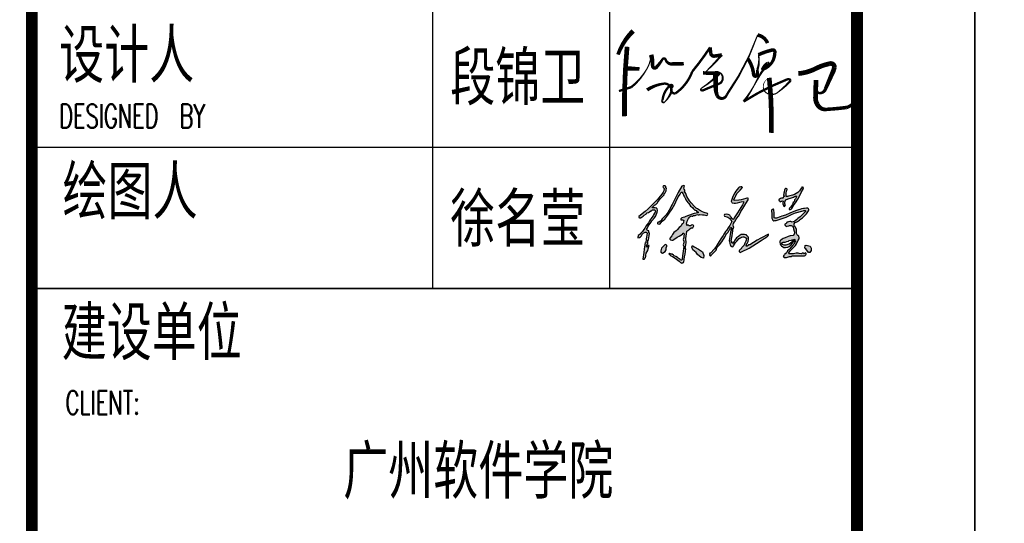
# Model space of a CAD drawing. Extents: x 1779708 to 7299578, y -1121471 to 88434.
# Tile 556 of 656: x 5426985 to 5439514, y -1006179 to -999770. Entities that reach past the tile are written whole.
import ezdxf

# ---------------------------------------------------------------- set-up
doc = ezdxf.new("R2010")
doc.units = 0
doc.header["$LTSCALE"] = 1000
doc.header["$MEASUREMENT"] = 0
for name, color, linetype in [('PUB_TITLE', 4, 'CONTINUOUS'), ('修改', 6, 'CONTINUOUS'), ('电子签', 2, 'CONTINUOUS'), ('通-图框－文字', 4, 'CONTINUOUS')]:
    doc.layers.add(name, color=color, linetype=linetype)
doc.styles.add('dim_font', font='SIMPLEX.shx', dxfattribs={"width": 0.8})
doc.styles.add('仿宋', font='txt', dxfattribs={"width": 0.7})

# ---------------------------------------------------------------- blocks, each defined once
blk = doc.blocks.new('A$C5DA54128')
at = {"layer": '电子签'}
h = blk.add_hatch(color=256, dxfattribs=at)
h.dxf.hatch_style = 1
h.paths.add_polyline_path([(117, 344), (105, 346), (99, 349), (91, 357), (101, 377), (106, 386), (118, 404), (131, 422), (137, 432), (150, 450), (178, 482), (190, 501), (206, 540), (210, 554), (210, 562), (206, 576), (203, 579), (202, 581), (200, 584), (183, 587), (174, 588), (154, 588), (153, 594), (156, 596), (178, 615), (189, 624), (211, 643), (210, 650), (214, 655), (220, 657), (241, 686), (253, 700), (278, 725), (278, 735), (281, 741), (289, 748), (299, 766), (302, 776), (304, 797), (298, 801), (296, 806), (296, 813), (288, 819), (281, 821), (271, 819), (267, 817), (264, 811), (267, 807), (271, 801), (273, 798), (278, 793), (274, 767), (269, 754), (254, 733), (224, 692), (206, 672), (169, 637), (110, 576), (78, 548), (12, 495), (10, 490), (11, 485), (16, 482), (23, 479), (29, 480), (36, 484), (58, 500), (68, 508), (90, 524), (93, 527), (94, 530), (94, 534), (113, 539), (122, 544), (137, 555), (145, 556), (150, 559), (154, 566), (164, 567), (169, 567), (179, 565), (186, 553), (185, 542), (177, 532), (166, 513), (161, 504), (150, 485), (124, 449), (112, 430), (86, 393), (73, 370), (65, 359), (48, 338), (33, 318), (24, 309), (4, 294), (2, 284), (1, 279), (0, 269), (17, 273), (27, 279), (39, 292), (50, 310), (58, 318), (77, 329), (83, 331), (90, 330), (93, 325), (95, 323), (98, 318), (92, 278), (89, 258), (83, 217), (78, 218), (68, 148), (63, 114), (53, 44), (61, 42), (67, 42), (74, 47), (72, 51), (76, 56), (80, 56), (83, 76), (85, 85), (87, 105), (105, 136), (111, 153), (119, 187), (113, 188), (109, 187), (104, 184), (107, 178), (103, 171), (97, 170), (93, 179), (93, 186), (98, 195), (105, 214), (107, 224), (107, 244), (112, 243), (117, 273), (119, 288), (123, 317), (116, 326), (115, 333)])
h.paths.add_polyline_path([(477, 317), (483, 317), (487, 315), (491, 310), (487, 286), (486, 274), (482, 250), (485, 240), (486, 235), (489, 224), (483, 207), (482, 196), (487, 179), (480, 127), (476, 102), (469, 50), (472, 48), (473, 43), (470, 40), (463, 34), (453, 34), (447, 41), (429, 53), (419, 60), (401, 73), (385, 79), (377, 84), (364, 96), (352, 97), (346, 98), (335, 102), (331, 102), (329, 98), (331, 95), (343, 84), (350, 79), (366, 73), (395, 52), (410, 42), (439, 22), (449, 11), (454, 7), (466, 0), (471, 4), (476, 5), (482, 3), (480, 7), (484, 12), (488, 12), (496, 67), (500, 95), (508, 151), (505, 151), (503, 151), (507, 179), (509, 193), (513, 221), (511, 235), (510, 242), (509, 257), (513, 290), (516, 307), (521, 341), (539, 355), (548, 361), (566, 375), (575, 374), (582, 377), (588, 384), (590, 389), (591, 391), (592, 396), (587, 404), (578, 406), (570, 402), (558, 397), (551, 395), (539, 396), (538, 403), (530, 406), (525, 403), (523, 401), (519, 402), (517, 420), (518, 429), (523, 447), (532, 466), (538, 476), (550, 493), (557, 495), (560, 497), (564, 501), (574, 498), (581, 499), (590, 505), (607, 507), (616, 510), (632, 517), (641, 512), (649, 512), (657, 518), (687, 514), (702, 512), (732, 507), (739, 512), (741, 520), (737, 527), (703, 539), (686, 546), (654, 562), (631, 576), (620, 584), (599, 600), (564, 641), (547, 663), (518, 708), (512, 729), (508, 740), (495, 759), (498, 769), (497, 776), (491, 785), (489, 799), (490, 806), (494, 820), (484, 823), (477, 822), (468, 816), (429, 749), (410, 714), (375, 645), (364, 622), (358, 611), (347, 588), (317, 537), (299, 513), (259, 470), (246, 454), (239, 447), (223, 434), (218, 435), (215, 434), (210, 431), (208, 426), (209, 421), (213, 418), (226, 414), (237, 418), (245, 429), (259, 446), (268, 453), (286, 466), (318, 510), (333, 532), (365, 576), (391, 626), (403, 652), (429, 703), (441, 723), (447, 734), (459, 754), (465, 753), (468, 753), (474, 752), (472, 745), (474, 740), (479, 736), (484, 722), (487, 716), (495, 703), (501, 690), (504, 684), (510, 671), (530, 645), (539, 632), (559, 606), (578, 590), (587, 581), (603, 561), (613, 561), (620, 558), (627, 550), (631, 546), (635, 545), (641, 546), (641, 541), (640, 538), (639, 533), (597, 527), (576, 521), (537, 505), (509, 494), (494, 489), (465, 480), (458, 476), (455, 469), (457, 461), (469, 461), (476, 459), (486, 452), (485, 438), (483, 431), (476, 418), (472, 417), (470, 416), (466, 414), (458, 398), (452, 390), (438, 378), (418, 354), (407, 344), (382, 325), (368, 303), (360, 292), (344, 270), (339, 262), (340, 255), (345, 247), (359, 243), (370, 244), (382, 252), (418, 276), (437, 287), (475, 307), (476, 311)])
h.paths.add_polyline_path([(308, 180), (306, 192), (289, 197), (252, 160), (244, 133), (243, 117), (263, 107), (289, 123), (301, 141), (301, 163)], flags=17)
h.paths.add_polyline_path([(642, 149), (596, 175), (580, 187), (572, 169), (584, 142), (618, 114), (634, 93), (670, 61), (696, 55), (700, 81), (684, 120)], flags=17)
h = blk.add_hatch(color=256, dxfattribs=at)
h.dxf.hatch_style = 1
h.paths.add_polyline_path([(1025, 440), (1026, 442), (1027, 443), (1028, 444), (1044, 466), (1051, 477), (1067, 499), (1084, 532), (1093, 548), (1113, 579), (1135, 617), (1146, 635), (1170, 672), (1171, 677), (1171, 680), (1172, 686), (1162, 691), (1154, 691), (1144, 685), (1096, 672), (1072, 668), (1022, 665), (1020, 669), (1019, 671), (1019, 676), (1032, 701), (1038, 714), (1051, 739), (1075, 763), (1086, 776), (1108, 802), (1101, 809), (1093, 811), (1083, 808), (1076, 807), (1071, 804), (1067, 798), (1039, 765), (1027, 746), (1008, 708), (999, 687), (996, 676), (990, 655), (995, 649), (997, 646), (1001, 640), (1023, 637), (1035, 637), (1057, 642), (1083, 648), (1096, 650), (1122, 656), (1121, 640), (1118, 632), (1109, 620), (1075, 564), (1058, 536), (1023, 480), (1019, 476), (1018, 472), (1019, 466), (1010, 465), (1004, 469), (1000, 476), (989, 488), (984, 494), (974, 508), (957, 517), (945, 520), (925, 517), (919, 515), (916, 506), (920, 500), (943, 493), (954, 487), (975, 475), (983, 463), (987, 456), (995, 444), (982, 415), (974, 401), (957, 374), (940, 348), (931, 335), (913, 309), (910, 304), (909, 301), (906, 295), (888, 270), (879, 257), (861, 231), (830, 179), (812, 153), (772, 107), (765, 106), (761, 101), (760, 94), (763, 91), (764, 87), (761, 84), (769, 80), (777, 82), (782, 88), (801, 109), (811, 119), (830, 139), (839, 164), (847, 177), (866, 195), (889, 228), (900, 245), (923, 278), (934, 300), (940, 310), (956, 328), (963, 343), (967, 349), (978, 361), (979, 369), (980, 373), (981, 380), (987, 380), (991, 378), (995, 373), (984, 329), (979, 306), (971, 261), (970, 240), (971, 230), (974, 210), (980, 195), (984, 188), (995, 176), (1003, 174), (1010, 176), (1016, 183), (1035, 218), (1048, 235), (1075, 263), (1085, 268), (1089, 271), (1098, 278), (1113, 281), (1123, 280), (1138, 274), (1143, 270), (1146, 268), (1151, 265), (1148, 244), (1145, 233), (1134, 214), (1126, 193), (1119, 183), (1104, 166), (1096, 153), (1090, 148), (1078, 139), (1075, 131), (1076, 126), (1080, 119), (1086, 115), (1093, 116), (1098, 121), (1180, 161), (1220, 184), (1296, 234), (1301, 237), (1304, 238), (1309, 240), (1338, 261), (1352, 271), (1380, 292), (1384, 297), (1386, 301), (1385, 307), (1304, 266), (1264, 243), (1187, 194), (1180, 196), (1175, 194), (1171, 189), (1163, 184), (1158, 182), (1150, 182), (1147, 183), (1146, 187), (1148, 190), (1162, 215), (1168, 229), (1175, 256), (1172, 271), (1169, 279), (1160, 291), (1155, 292), (1152, 295), (1152, 300), (1130, 304), (1118, 305), (1096, 303), (1076, 290), (1066, 282), (1046, 268), (1030, 244), (1022, 232), (1005, 210), (1003, 215), (998, 218), (993, 217), (997, 224), (996, 231), (991, 238), (999, 291), (1002, 318), (1010, 371), (1016, 373), (1018, 381), (1015, 386), (1012, 408), (1015, 420)])
h = blk.add_hatch(color=256, dxfattribs=at)
h.dxf.hatch_style = 1
h.paths.add_polyline_path([(1649, 701), (1660, 709), (1667, 711), (1684, 711), (1685, 706), (1682, 704), (1676, 689), (1671, 683), (1660, 672), (1660, 659), (1657, 651), (1648, 643), (1639, 622), (1633, 612), (1618, 594), (1614, 587), (1607, 583), (1606, 577), (1605, 574), (1605, 568), (1617, 569), (1624, 572), (1632, 582), (1659, 621), (1672, 641), (1697, 681), (1721, 726), (1733, 749), (1756, 794), (1753, 797), (1753, 801), (1755, 804), (1747, 808), (1740, 806), (1734, 800), (1721, 778), (1713, 768), (1696, 750), (1660, 728), (1639, 720), (1597, 711), (1588, 709), (1583, 708), (1574, 707), (1573, 734), (1574, 748), (1581, 774), (1585, 778), (1585, 785), (1581, 789), (1573, 792), (1566, 791), (1560, 784), (1558, 783), (1554, 780), (1551, 755), (1549, 743), (1545, 718), (1550, 715), (1550, 707), (1546, 703), (1542, 698), (1540, 695), (1536, 689), (1522, 690), (1514, 687), (1502, 679), (1496, 675), (1496, 666), (1502, 662), (1504, 655), (1510, 652), (1516, 654), (1525, 659), (1531, 660), (1542, 658), (1537, 641), (1538, 630), (1543, 613), (1544, 607), (1548, 604), (1554, 603), (1562, 611), (1565, 620), (1560, 630), (1559, 648), (1561, 658), (1569, 674), (1572, 674), (1573, 674), (1575, 676), (1604, 686), (1619, 691)])
h.paths.add_polyline_path([(1573, 490), (1637, 520), (1670, 533), (1739, 552), (1752, 557), (1760, 558), (1775, 559), (1779, 555), (1779, 548), (1775, 544), (1753, 524), (1742, 513), (1722, 491), (1698, 473), (1687, 464), (1663, 446), (1653, 440), (1647, 438), (1636, 435), (1622, 443), (1611, 444), (1596, 438), (1588, 435), (1583, 434), (1575, 431), (1575, 424), (1571, 420), (1565, 417), (1560, 413), (1560, 404), (1565, 400), (1568, 392), (1576, 389), (1584, 392), (1601, 397), (1609, 399), (1626, 401), (1641, 392), (1648, 382), (1651, 365), (1659, 341), (1660, 328), (1657, 303), (1653, 303), (1649, 298), (1651, 294), (1614, 289), (1595, 284), (1561, 269), (1540, 261), (1529, 255), (1512, 241), (1506, 234), (1504, 228), (1506, 219), (1509, 204), (1513, 196), (1524, 186), (1538, 173), (1548, 168), (1566, 165), (1591, 170), (1604, 176), (1623, 192), (1640, 212), (1648, 222), (1666, 241), (1670, 236), (1670, 232), (1669, 226), (1654, 202), (1645, 191), (1626, 171), (1612, 153), (1604, 145), (1587, 131), (1579, 115), (1573, 107), (1559, 95), (1554, 89), (1551, 86), (1544, 82), (1544, 76), (1543, 73), (1542, 67), (1546, 69), (1552, 65), (1551, 61), (1575, 61), (1586, 63), (1608, 70), (1620, 70), (1626, 72), (1635, 79), (1653, 78), (1662, 78), (1681, 80), (1713, 79), (1729, 79), (1761, 78), (1763, 76), (1768, 77), (1769, 80), (1775, 84), (1777, 86), (1783, 90), (1786, 97), (1784, 104), (1778, 109), (1772, 107), (1769, 105), (1764, 101), (1753, 106), (1745, 106), (1734, 100), (1712, 103), (1701, 105), (1680, 108), (1650, 101), (1634, 99), (1600, 101), (1599, 107), (1601, 109), (1615, 131), (1624, 141), (1644, 158), (1670, 189), (1682, 207), (1699, 244), (1709, 258), (1712, 269), (1708, 286), (1696, 295), (1691, 301), (1684, 314), (1684, 342), (1681, 356), (1671, 382), (1662, 395), (1659, 403), (1656, 419), (1669, 431), (1677, 436), (1692, 442), (1714, 458), (1725, 466), (1746, 482), (1775, 508), (1788, 523), (1810, 554), (1814, 562), (1814, 570), (1808, 577), (1803, 583), (1797, 585), (1789, 585), (1768, 582), (1758, 580), (1737, 577), (1716, 570), (1705, 566), (1684, 559), (1637, 540), (1613, 530), (1566, 511), (1528, 498), (1509, 492), (1470, 479), (1461, 477), (1455, 477), (1445, 480), (1446, 515), (1445, 532), (1443, 566), (1440, 572), (1434, 574), (1428, 571), (1424, 568), (1421, 566), (1417, 563), (1417, 558), (1417, 555), (1417, 550), (1419, 530), (1419, 519), (1420, 499), (1419, 485), (1421, 477), (1428, 465), (1433, 455), (1441, 451), (1451, 452), (1459, 454), (1467, 454), (1509, 468), (1531, 475)])
h.paths.add_polyline_path([(1606, 241), (1628, 245), (1638, 248), (1655, 253), (1664, 255), (1664, 251), (1661, 249), (1636, 226), (1619, 213), (1605, 202), (1590, 197), (1568, 191), (1551, 192), (1535, 199), (1528, 209), (1530, 218), (1542, 222), (1561, 224), (1581, 229), (1598, 235)], flags=16)
h.paths.add_polyline_path([(1837, 160), (1826, 181), (1784, 193), (1773, 188), (1769, 160), (1781, 151), (1811, 114), (1825, 115), (1837, 135)])
for p, q in [((254, 733), (224, 692)), ((269, 754), (254, 733)), ((267, 817), (264, 811)), ((264, 811), (267, 807)), ((271, 819), (267, 817)), ((267, 807), (271, 801)), ((274, 767), (269, 754)), ((281, 821), (271, 819)), ((271, 801), (273, 798)), ((273, 798), (278, 793)), ((278, 793), (274, 767)), ((278, 735), (281, 741)), ((278, 725), (278, 735)), ((288, 819), (281, 821)), ((281, 741), (289, 748)), ((296, 813), (288, 819)), ((289, 748), (299, 766)), ((296, 806), (296, 813)), ((298, 801), (296, 806)), ((304, 797), (298, 801)), ((299, 766), (302, 776)), ((302, 776), (304, 797)), ((429, 749), (410, 714)), ((468, 816), (429, 749)), ((441, 723), (447, 734)), ((447, 734), (459, 754)), ((459, 754), (465, 753)), ((465, 753), (468, 753)), ((477, 822), (468, 816)), ((468, 753), (474, 752)), ((474, 752), (472, 745)), ((472, 745), (474, 740)), ((474, 740), (479, 736)), ((484, 823), (477, 822)), ((479, 736), (484, 722)), ((494, 820), (484, 823)), ((489, 799), (490, 806)), ((491, 785), (489, 799)), ((490, 806), (494, 820)), ((497, 776), (491, 785)), ((495, 759), (498, 769)), ((508, 740), (495, 759)), ((498, 769), (497, 776)), ((512, 729), (508, 740)), ((1027, 746), (1008, 708)), ((1039, 765), (1027, 746)), ((1038, 714), (1051, 739)), ((1067, 798), (1039, 765)), ((1051, 739), (1075, 763)), ((1071, 804), (1067, 798)), ((1076, 807), (1071, 804)), ((1075, 763), (1086, 776)), ((1083, 808), (1076, 807)), ((1093, 811), (1083, 808)), ((1086, 776), (1108, 802)), ((1101, 809), (1093, 811)), ((1108, 802), (1101, 809)), ((1549, 743), (1545, 718)), ((1551, 755), (1549, 743)), ((1554, 780), (1551, 755)), ((1557, 782), (1554, 780)), ((1558, 783), (1557, 782)), ((1560, 784), (1558, 783)), ((1566, 791), (1560, 784)), ((1573, 792), (1566, 791)), ((1581, 789), (1573, 792)), ((1573, 734), (1574, 748)), ((1574, 707), (1573, 734)), ((1574, 748), (1581, 774)), ((1585, 785), (1581, 789)), ((1581, 774), (1585, 778)), ((1585, 778), (1585, 785)), ((1696, 750), (1660, 728)), ((1713, 768), (1696, 750)), ((1721, 778), (1713, 768)), ((1734, 800), (1721, 778)), ((1721, 726), (1733, 749)), ((1733, 749), (1756, 794)), ((1740, 806), (1734, 800)), ((1747, 808), (1740, 806)), ((1755, 804), (1747, 808)), ((1753, 801), (1755, 804)), ((1753, 797), (1753, 801)), ((1756, 794), (1753, 797)), ((169, 637), (110, 576)), ((206, 672), (169, 637)), ((189, 624), (211, 643)), ((224, 692), (206, 672)), ((210, 650), (214, 655)), ((211, 643), (210, 650)), ((214, 655), (220, 657)), ((220, 657), (241, 686)), ((241, 686), (253, 700)), ((253, 700), (278, 725)), ((375, 645), (364, 622)), ((410, 714), (375, 645)), ((391, 626), (403, 652)), ((403, 652), (429, 703)), ((429, 703), (441, 723)), ((484, 722), (487, 716)), ((487, 716), (495, 703)), ((495, 703), (501, 690)), ((501, 690), (504, 684)), ((504, 684), (510, 671)), ((510, 671), (530, 645)), ((518, 708), (512, 729)), ((547, 663), (518, 708)), ((530, 645), (539, 632)), ((539, 632), (559, 606)), ((564, 641), (547, 663)), ((599, 600), (564, 641)), ((996, 676), (990, 655)), ((990, 655), (995, 649)), ((995, 649), (997, 646)), ((999, 687), (996, 676)), ((997, 646), (1001, 640)), ((1008, 708), (999, 687)), ((1001, 640), (1023, 637)), ((1019, 676), (1032, 701)), ((1019, 671), (1019, 676)), ((1020, 669), (1019, 671)), ((1022, 665), (1020, 669)), ((1072, 668), (1022, 665)), ((1023, 637), (1035, 637)), ((1032, 701), (1038, 714)), ((1035, 637), (1057, 642)), ((1057, 642), (1083, 648)), ((1096, 672), (1072, 668)), ((1083, 648), (1096, 650)), ((1144, 685), (1096, 672)), ((1096, 650), (1122, 656)), ((1118, 632), (1109, 620)), ((1121, 640), (1118, 632)), ((1122, 656), (1121, 640)), ((1135, 617), (1146, 635)), ((1154, 691), (1144, 685)), ((1146, 635), (1170, 672)), ((1162, 691), (1154, 691)), ((1172, 686), (1162, 691)), ((1170, 672), (1171, 677)), ((1171, 680), (1172, 686)), ((1171, 677), (1171, 680)), ((1502, 679), (1496, 675)), ((1496, 675), (1496, 666)), ((1496, 666), (1502, 662)), ((1514, 687), (1502, 679)), ((1502, 662), (1504, 655)), ((1504, 655), (1510, 652)), ((1510, 652), (1516, 654)), ((1522, 690), (1514, 687)), ((1516, 654), (1525, 659)), ((1536, 689), (1522, 690)), ((1525, 659), (1531, 660)), ((1531, 660), (1542, 658)), ((1540, 695), (1536, 689)), ((1542, 658), (1537, 641)), ((1537, 641), (1538, 630)), ((1538, 630), (1543, 613)), ((1542, 698), (1540, 695)), ((1546, 703), (1542, 698)), ((1545, 718), (1550, 715)), ((1550, 707), (1546, 703)), ((1550, 715), (1550, 707)), ((1559, 648), (1561, 658)), ((1560, 630), (1559, 648)), ((1565, 620), (1560, 630)), ((1561, 658), (1569, 674)), ((1569, 674), (1572, 674)), ((1572, 674), (1573, 674)), ((1573, 674), (1575, 676)), ((1583, 708), (1574, 707)), ((1575, 676), (1604, 686)), ((1588, 709), (1583, 708)), ((1597, 711), (1588, 709)), ((1639, 720), (1597, 711)), ((1604, 686), (1619, 691)), ((1619, 691), (1649, 701)), ((1660, 728), (1639, 720)), ((1648, 643), (1639, 622)), ((1657, 651), (1648, 643)), ((1649, 701), (1660, 709)), ((1660, 659), (1657, 651)), ((1659, 621), (1672, 641)), ((1660, 709), (1667, 711)), ((1671, 683), (1660, 672)), ((1660, 672), (1660, 659)), ((1667, 711), (1681, 711)), ((1676, 689), (1671, 683)), ((1672, 641), (1697, 681)), ((1682, 704), (1676, 689)), ((1681, 711), (1684, 710)), ((1685, 706), (1682, 704)), ((1684, 710), (1685, 706)), ((1697, 681), (1721, 726)), ((78, 548), (12, 495)), ((68, 508), (90, 524)), ((110, 576), (78, 548)), ((90, 524), (93, 527)), ((93, 527), (94, 530)), ((94, 534), (113, 539)), ((94, 530), (94, 534)), ((113, 539), (122, 544)), ((122, 544), (137, 555)), ((137, 555), (145, 556)), ((145, 556), (150, 559)), ((150, 559), (154, 566)), ((153, 594), (156, 596)), ((154, 589), (153, 594)), ((157, 588), (154, 589)), ((154, 566), (164, 567)), ((156, 596), (178, 615)), ((174, 588), (157, 588)), ((164, 567), (169, 567)), ((177, 532), (166, 513)), ((169, 567), (179, 565)), ((183, 587), (174, 588)), ((185, 542), (177, 532)), ((178, 615), (189, 624)), ((179, 565), (186, 553)), ((200, 584), (183, 587)), ((186, 553), (185, 542)), ((190, 501), (206, 540)), ((202, 581), (200, 584)), ((203, 579), (202, 581)), ((206, 576), (203, 579)), ((210, 562), (206, 576)), ((206, 540), (210, 554)), ((210, 554), (210, 562)), ((317, 537), (299, 513)), ((347, 588), (317, 537)), ((318, 510), (333, 532)), ((333, 532), (365, 576)), ((358, 611), (347, 588)), ((364, 622), (358, 611)), ((365, 576), (391, 626)), ((559, 606), (578, 590)), ((597, 527), (576, 521)), ((578, 590), (587, 581)), ((587, 581), (603, 561)), ((639, 533), (597, 527)), ((620, 584), (599, 600)), ((603, 561), (613, 561)), ((613, 561), (620, 558)), ((631, 576), (620, 584)), ((620, 558), (627, 550)), ((627, 550), (631, 546)), ((654, 562), (631, 576)), ((631, 546), (635, 545)), ((635, 545), (641, 546)), ((640, 538), (639, 533)), ((641, 541), (640, 538)), ((641, 546), (641, 541)), ((686, 546), (654, 562)), ((703, 539), (686, 546)), ((737, 527), (703, 539)), ((741, 520), (737, 527)), ((1058, 536), (1023, 480)), ((1075, 564), (1058, 536)), ((1067, 499), (1084, 532)), ((1109, 620), (1075, 564)), ((1084, 532), (1093, 548)), ((1093, 548), (1113, 579)), ((1113, 579), (1135, 617)), ((1421, 566), (1417, 563)), ((1417, 563), (1417, 558)), ((1417, 558), (1417, 555)), ((1417, 555), (1417, 550)), ((1417, 550), (1419, 530)), ((1419, 530), (1419, 519)), ((1424, 568), (1421, 566)), ((1428, 571), (1424, 568)), ((1434, 574), (1428, 571)), ((1440, 572), (1434, 574)), ((1443, 566), (1440, 572)), ((1445, 532), (1443, 566)), ((1446, 515), (1445, 532)), ((1543, 613), (1544, 607)), ((1544, 607), (1548, 604)), ((1548, 604), (1554, 603)), ((1554, 603), (1562, 611)), ((1562, 611), (1565, 620)), ((1613, 530), (1566, 511)), ((1606, 577), (1605, 574)), ((1605, 574), (1605, 568)), ((1605, 568), (1617, 569)), ((1607, 583), (1606, 577)), ((1612, 586), (1607, 583)), ((1615, 589), (1612, 586)), ((1637, 540), (1613, 530)), ((1618, 594), (1615, 589)), ((1617, 569), (1624, 572)), ((1633, 612), (1618, 594)), ((1624, 572), (1632, 582)), ((1632, 582), (1659, 621)), ((1639, 622), (1633, 612)), ((1684, 559), (1637, 540)), ((1637, 520), (1670, 533)), ((1670, 533), (1739, 552)), ((1705, 566), (1684, 559)), ((1716, 570), (1705, 566)), ((1737, 577), (1716, 570)), ((1758, 580), (1737, 577)), ((1739, 552), (1752, 557)), ((1753, 524), (1742, 513)), ((1752, 557), (1760, 558)), ((1775, 544), (1753, 524)), ((1768, 582), (1758, 580)), ((1760, 558), (1775, 559)), ((1789, 585), (1768, 582)), ((1775, 559), (1779, 555)), ((1779, 548), (1775, 544)), ((1775, 508), (1788, 523)), ((1779, 555), (1779, 548)), ((1788, 523), (1810, 554)), ((1797, 585), (1789, 585)), ((1803, 583), (1797, 585)), ((1808, 577), (1803, 583)), ((1814, 570), (1808, 577)), ((1810, 554), (1814, 562)), ((1814, 562), (1814, 570)), ((12, 495), (10, 490)), ((10, 490), (11, 485)), ((11, 485), (16, 482)), ((16, 482), (23, 479)), ((23, 479), (29, 480)), ((29, 480), (36, 484)), ((36, 484), (58, 500)), ((58, 500), (68, 508)), ((112, 430), (86, 393)), ((124, 449), (112, 430)), ((118, 404), (131, 422)), ((150, 485), (124, 449)), ((131, 422), (137, 432)), ((137, 432), (150, 450)), ((161, 504), (150, 485)), ((150, 450), (178, 482)), ((166, 513), (161, 504)), ((178, 482), (190, 501)), ((210, 431), (208, 426)), ((208, 426), (209, 421)), ((209, 421), (213, 418)), ((215, 434), (210, 431)), ((213, 418), (226, 414)), ((218, 435), (215, 434)), ((223, 434), (218, 435)), ((239, 447), (223, 434)), ((226, 414), (237, 418)), ((237, 418), (245, 429)), ((246, 454), (239, 447)), ((245, 429), (259, 446)), ((259, 470), (246, 454)), ((299, 513), (259, 470)), ((259, 446), (268, 453)), ((268, 453), (286, 466)), ((286, 466), (318, 510)), ((458, 476), (455, 469)), ((455, 469), (457, 461)), ((457, 461), (469, 461)), ((465, 480), (458, 476)), ((494, 489), (465, 480)), ((469, 461), (476, 459)), ((476, 418), (472, 417)), ((476, 459), (486, 452)), ((483, 431), (476, 418)), ((485, 438), (483, 431)), ((486, 452), (485, 438)), ((509, 494), (494, 489)), ((537, 505), (509, 494)), ((517, 420), (518, 429)), ((519, 402), (517, 420)), ((518, 429), (523, 447)), ((523, 447), (532, 466)), ((532, 466), (538, 476)), ((576, 521), (537, 505)), ((538, 476), (550, 493)), ((550, 493), (557, 495)), ((557, 495), (560, 497)), ((560, 497), (564, 501)), ((564, 501), (574, 498)), ((574, 498), (581, 499)), ((581, 499), (590, 505)), ((590, 505), (607, 507)), ((607, 507), (616, 510)), ((616, 510), (632, 517)), ((632, 517), (641, 512)), ((641, 512), (649, 512)), ((649, 512), (657, 518)), ((657, 518), (687, 514)), ((687, 514), (702, 512)), ((702, 512), (732, 507)), ((732, 507), (739, 512)), ((739, 512), (741, 520)), ((919, 515), (916, 506)), ((916, 506), (920, 500)), ((925, 517), (919, 515)), ((920, 500), (943, 493)), ((945, 520), (925, 517)), ((943, 493), (954, 487)), ((957, 517), (945, 520)), ((954, 487), (975, 475)), ((974, 508), (957, 517)), ((984, 494), (974, 508)), ((975, 475), (983, 463)), ((995, 444), (982, 415)), ((983, 463), (987, 456)), ((989, 488), (984, 494)), ((987, 456), (995, 444)), ((1000, 476), (989, 488)), ((1004, 469), (1000, 476)), ((1010, 465), (1004, 469)), ((1019, 466), (1010, 465)), ((1012, 408), (1015, 420)), ((1015, 420), (1025, 440)), ((1019, 476), (1018, 472)), ((1018, 472), (1019, 466)), ((1023, 480), (1019, 476)), ((1025, 440), (1026, 442)), ((1026, 442), (1027, 443)), ((1027, 443), (1028, 444)), ((1028, 444), (1044, 466)), ((1044, 466), (1051, 477)), ((1051, 477), (1067, 499)), ((1419, 519), (1420, 499)), ((1420, 499), (1419, 485)), ((1419, 485), (1421, 477)), ((1421, 477), (1428, 465)), ((1428, 465), (1433, 455)), ((1433, 455), (1441, 451)), ((1441, 451), (1451, 452)), ((1445, 480), (1446, 515)), ((1455, 477), (1445, 480)), ((1451, 452), (1457, 454)), ((1461, 477), (1455, 477)), ((1457, 454), (1461, 454)), ((1470, 479), (1461, 477)), ((1461, 454), (1467, 454)), ((1467, 454), (1509, 468)), ((1509, 492), (1470, 479)), ((1528, 498), (1509, 492)), ((1509, 468), (1531, 475)), ((1566, 511), (1528, 498)), ((1531, 475), (1573, 490)), ((1571, 420), (1565, 417)), ((1575, 424), (1571, 420)), ((1573, 490), (1637, 520)), ((1583, 434), (1575, 431)), ((1575, 431), (1575, 424)), ((1588, 435), (1583, 434)), ((1596, 438), (1588, 435)), ((1611, 444), (1596, 438)), ((1622, 443), (1611, 444)), ((1636, 435), (1622, 443)), ((1647, 438), (1636, 435)), ((1653, 440), (1647, 438)), ((1663, 446), (1653, 440)), ((1656, 419), (1669, 431)), ((1659, 403), (1656, 419)), ((1687, 464), (1663, 446)), ((1669, 431), (1677, 436)), ((1677, 436), (1692, 442)), ((1698, 473), (1687, 464)), ((1692, 442), (1714, 458)), ((1722, 491), (1698, 473)), ((1714, 458), (1725, 466)), ((1742, 513), (1722, 491)), ((1725, 466), (1746, 482)), ((1746, 482), (1775, 508)), ((33, 318), (24, 309)), ((48, 338), (33, 318)), ((65, 359), (48, 338)), ((50, 310), (58, 318)), ((58, 318), (77, 329)), ((73, 370), (65, 359)), ((86, 393), (73, 370)), ((77, 329), (82, 330)), ((82, 330), (84, 330)), ((84, 330), (90, 330)), ((90, 330), (93, 325)), ((91, 357), (101, 377)), ((99, 349), (91, 357)), ((98, 318), (92, 278)), ((93, 325), (95, 323)), ((95, 323), (98, 318)), ((105, 346), (99, 349)), ((101, 377), (106, 386)), ((117, 344), (105, 346)), ((106, 386), (118, 404)), ((115, 333), (117, 344)), ((116, 326), (115, 333)), ((123, 317), (116, 326)), ((119, 288), (123, 317)), ((382, 325), (368, 303)), ((407, 344), (382, 325)), ((418, 354), (407, 344)), ((438, 378), (418, 354)), ((452, 390), (438, 378)), ((458, 398), (452, 390)), ((466, 414), (458, 398)), ((470, 416), (466, 414)), ((472, 417), (470, 416)), ((476, 313), (477, 317)), ((477, 317), (483, 317)), ((483, 317), (487, 315)), ((487, 315), (491, 310)), ((516, 307), (521, 341)), ((521, 401), (519, 402)), ((523, 402), (521, 401)), ((521, 341), (539, 355)), ((525, 403), (523, 402)), ((530, 406), (525, 403)), ((538, 403), (530, 406)), ((539, 396), (538, 403)), ((551, 395), (539, 396)), ((539, 355), (548, 361)), ((548, 361), (566, 375)), ((558, 397), (551, 395)), ((570, 402), (558, 397)), ((566, 375), (575, 374)), ((578, 406), (570, 402)), ((575, 374), (582, 377)), ((587, 404), (578, 406)), ((582, 377), (588, 384)), ((592, 396), (587, 404)), ((588, 384), (590, 389)), ((590, 389), (591, 391)), ((591, 391), (592, 396)), ((931, 335), (913, 309)), ((940, 348), (931, 335)), ((957, 374), (940, 348)), ((940, 310), (956, 328)), ((956, 328), (963, 343)), ((974, 401), (957, 374)), ((963, 343), (967, 349)), ((967, 349), (978, 361)), ((982, 415), (974, 401)), ((978, 361), (979, 369)), ((979, 369), (980, 373)), ((984, 329), (979, 306)), ((980, 373), (981, 380)), ((981, 380), (987, 380)), ((995, 373), (984, 329)), ((987, 380), (991, 378)), ((991, 378), (995, 373)), ((999, 291), (1002, 318)), ((1002, 318), (1010, 371)), ((1010, 371), (1016, 373)), ((1015, 386), (1012, 408)), ((1018, 381), (1015, 386)), ((1016, 373), (1018, 381)), ((1565, 417), (1560, 413)), ((1560, 413), (1560, 404)), ((1560, 404), (1565, 400)), ((1565, 400), (1568, 392)), ((1568, 392), (1576, 389)), ((1576, 389), (1584, 392)), ((1584, 392), (1601, 397)), ((1601, 397), (1609, 399)), ((1609, 399), (1626, 401)), ((1626, 401), (1641, 392)), ((1641, 392), (1648, 382)), ((1648, 382), (1651, 365)), ((1651, 365), (1659, 341)), ((1660, 328), (1657, 303)), ((1662, 395), (1659, 403)), ((1659, 341), (1660, 328)), ((1671, 382), (1662, 395)), ((1681, 356), (1671, 382)), ((1684, 342), (1681, 356)), ((1684, 314), (1684, 342)), ((1691, 301), (1684, 314)), ((1, 279), (0, 269)), ((0, 269), (17, 273)), ((2, 284), (1, 279)), ((4, 294), (2, 284)), ((24, 309), (4, 294)), ((17, 273), (27, 279)), ((27, 279), (39, 292)), ((39, 292), (50, 310)), ((78, 218), (68, 148)), ((80, 217), (78, 218)), ((81, 217), (80, 217)), ((83, 217), (81, 217)), ((89, 258), (83, 217)), ((92, 278), (89, 258)), ((98, 195), (105, 214)), ((105, 214), (107, 224)), ((107, 224), (107, 244)), ((107, 244), (109, 244)), ((109, 244), (110, 243)), ((110, 243), (112, 243)), ((112, 243), (117, 273)), ((117, 273), (119, 288)), ((344, 270), (339, 262)), ((339, 262), (340, 255)), ((340, 255), (345, 247)), ((360, 292), (344, 270)), ((345, 247), (359, 243)), ((359, 243), (370, 244)), ((368, 303), (360, 292)), ((370, 244), (382, 252)), ((382, 252), (418, 276)), ((418, 276), (437, 287)), ((437, 287), (475, 307)), ((475, 307), (476, 311)), ((476, 311), (476, 313)), ((486, 274), (482, 250)), ((482, 250), (485, 240)), ((489, 224), (483, 207)), ((485, 240), (486, 235)), ((487, 286), (486, 274)), ((486, 235), (489, 224)), ((491, 310), (487, 286)), ((509, 257), (513, 290)), ((510, 242), (509, 257)), ((509, 193), (513, 221)), ((511, 235), (510, 242)), ((513, 221), (511, 235)), ((513, 290), (516, 307)), ((861, 231), (830, 179)), ((879, 257), (861, 231)), ((866, 195), (889, 228)), ((888, 270), (879, 257)), ((906, 295), (888, 270)), ((889, 228), (900, 245)), ((900, 245), (923, 278)), ((909, 301), (906, 295)), ((910, 304), (909, 301)), ((913, 309), (910, 304)), ((923, 278), (934, 300)), ((934, 300), (940, 310)), ((971, 261), (970, 240)), ((970, 240), (971, 230)), ((979, 306), (971, 261)), ((971, 230), (974, 210)), ((974, 210), (980, 195)), ((991, 238), (999, 291)), ((996, 231), (991, 238)), ((993, 217), (997, 224)), ((998, 218), (993, 217)), ((997, 224), (996, 231)), ((1003, 215), (998, 218)), ((1005, 210), (1003, 215)), ((1022, 232), (1005, 210)), ((1016, 183), (1035, 218)), ((1030, 244), (1022, 232)), ((1046, 268), (1030, 244)), ((1035, 218), (1048, 235)), ((1066, 282), (1046, 268)), ((1048, 235), (1075, 263)), ((1076, 290), (1066, 282)), ((1075, 263), (1085, 268)), ((1096, 303), (1076, 290)), ((1085, 268), (1089, 271)), ((1089, 271), (1098, 278)), ((1118, 305), (1096, 303)), ((1098, 278), (1113, 281)), ((1113, 281), (1123, 280)), ((1130, 304), (1118, 305)), ((1123, 280), (1138, 274)), ((1134, 214), (1126, 193)), ((1152, 300), (1130, 304)), ((1145, 233), (1134, 214)), ((1138, 274), (1143, 270)), ((1143, 270), (1146, 268)), ((1148, 244), (1145, 233)), ((1146, 268), (1151, 265)), ((1151, 265), (1148, 244)), ((1148, 190), (1162, 215)), ((1152, 295), (1152, 300)), ((1155, 292), (1152, 295)), ((1160, 291), (1155, 292)), ((1169, 279), (1160, 291)), ((1162, 215), (1168, 229)), ((1168, 229), (1175, 256)), ((1172, 271), (1169, 279)), ((1175, 256), (1172, 271)), ((1264, 243), (1187, 194)), ((1220, 184), (1296, 234)), ((1304, 266), (1264, 243)), ((1296, 234), (1301, 237)), ((1301, 237), (1304, 238)), ((1385, 307), (1304, 266)), ((1304, 238), (1309, 240)), ((1309, 240), (1338, 261)), ((1338, 261), (1352, 271)), ((1352, 271), (1380, 292)), ((1380, 292), (1384, 297)), ((1384, 297), (1386, 301)), ((1386, 301), (1385, 307)), ((1506, 234), (1504, 228)), ((1504, 228), (1506, 219)), ((1512, 241), (1506, 234)), ((1506, 219), (1509, 204)), ((1529, 255), (1512, 241)), ((1540, 261), (1529, 255)), ((1561, 269), (1540, 261)), ((1595, 284), (1561, 269)), ((1614, 289), (1595, 284)), ((1651, 294), (1614, 289)), ((1623, 192), (1640, 212)), ((1640, 212), (1648, 222)), ((1648, 222), (1666, 241)), ((1653, 303), (1649, 298)), ((1649, 298), (1651, 294)), ((1657, 303), (1653, 303)), ((1669, 226), (1654, 202)), ((1666, 241), (1670, 236)), ((1670, 232), (1669, 226)), ((1670, 236), (1670, 232)), ((1682, 207), (1699, 244)), ((1696, 295), (1691, 301)), ((1708, 286), (1696, 295)), ((1699, 244), (1709, 258)), ((1712, 269), (1708, 286)), ((1709, 258), (1712, 269)), ((63, 114), (53, 44)), ((68, 148), (63, 114)), ((85, 85), (87, 105)), ((87, 105), (105, 136)), ((93, 186), (98, 195)), ((93, 179), (93, 186)), ((97, 170), (93, 179)), ((103, 171), (97, 170)), ((107, 178), (103, 171)), ((109, 187), (104, 184)), ((104, 184), (107, 178)), ((105, 136), (111, 153)), ((113, 188), (109, 187)), ((111, 153), (119, 187)), ((119, 187), (113, 188)), ((480, 127), (476, 102)), ((487, 179), (480, 127)), ((483, 207), (482, 196)), ((482, 196), (487, 179)), ((500, 95), (508, 151)), ((503, 151), (507, 179)), ((505, 151), (503, 151)), ((506, 151), (505, 151)), ((508, 151), (506, 151)), ((507, 179), (509, 193)), ((765, 106), (761, 101)), ((772, 107), (765, 106)), ((812, 153), (772, 107)), ((782, 88), (801, 109)), ((801, 109), (811, 119)), ((811, 119), (830, 139)), ((830, 179), (812, 153)), ((830, 139), (839, 164)), ((839, 164), (847, 177)), ((847, 177), (866, 195)), ((980, 195), (984, 188)), ((984, 188), (995, 176)), ((995, 176), (1003, 174)), ((1003, 174), (1010, 176)), ((1010, 176), (1016, 183)), ((1078, 139), (1075, 131)), ((1075, 131), (1076, 126)), ((1076, 126), (1080, 119)), ((1090, 148), (1078, 139)), ((1080, 119), (1086, 115)), ((1086, 115), (1093, 116)), ((1096, 153), (1090, 148)), ((1093, 116), (1098, 121)), ((1104, 166), (1096, 153)), ((1098, 121), (1180, 161)), ((1119, 183), (1104, 166)), ((1126, 193), (1119, 183)), ((1146, 187), (1148, 190)), ((1147, 183), (1146, 187)), ((1150, 182), (1147, 183)), ((1158, 182), (1150, 182)), ((1163, 184), (1158, 182)), ((1171, 189), (1163, 184)), ((1175, 194), (1171, 189)), ((1180, 196), (1175, 194)), ((1187, 194), (1180, 196)), ((1180, 161), (1220, 184)), ((1509, 204), (1513, 196)), ((1513, 196), (1524, 186)), ((1524, 186), (1538, 173)), ((1538, 173), (1548, 168)), ((1548, 168), (1566, 165)), ((1573, 107), (1559, 95)), ((1566, 165), (1591, 170)), ((1579, 115), (1573, 107)), ((1587, 131), (1579, 115)), ((1604, 145), (1587, 131)), ((1591, 170), (1604, 176)), ((1599, 107), (1601, 109)), ((1600, 102), (1599, 107)), ((1601, 109), (1615, 131)), ((1604, 176), (1623, 192)), ((1612, 153), (1604, 145)), ((1626, 171), (1612, 153)), ((1615, 131), (1624, 141)), ((1624, 141), (1644, 158)), ((1645, 191), (1626, 171)), ((1644, 158), (1670, 189)), ((1654, 202), (1645, 191)), ((1680, 108), (1650, 101)), ((1670, 189), (1682, 207)), ((1701, 105), (1680, 108)), ((1712, 103), (1701, 105)), ((1745, 106), (1734, 100)), ((1753, 106), (1745, 106)), ((1764, 101), (1753, 106)), ((1769, 105), (1764, 101)), ((1772, 107), (1769, 105)), ((1778, 109), (1772, 107)), ((1784, 104), (1778, 109)), ((53, 44), (61, 42)), ((61, 42), (67, 42)), ((67, 42), (74, 47)), ((72, 51), (76, 56)), ((74, 47), (72, 51)), ((76, 56), (80, 56)), ((80, 56), (83, 76)), ((83, 76), (85, 85)), ((331, 102), (329, 98)), ((329, 98), (331, 95)), ((335, 102), (331, 102)), ((331, 95), (343, 84)), ((346, 98), (335, 102)), ((343, 84), (350, 79)), ((352, 97), (346, 98)), ((350, 79), (366, 73)), ((364, 96), (352, 97)), ((377, 84), (364, 96)), ((366, 73), (395, 52)), ((385, 79), (377, 84)), ((401, 73), (385, 79)), ((395, 52), (410, 42)), ((419, 60), (401, 73)), ((410, 42), (439, 22)), ((429, 53), (419, 60)), ((447, 41), (429, 53)), ((439, 22), (449, 11)), ((453, 34), (447, 41)), ((449, 11), (454, 7)), ((463, 34), (453, 34)), ((454, 7), (466, 0)), ((470, 40), (463, 34)), ((466, 0), (471, 4)), ((476, 102), (469, 50)), ((469, 50), (472, 48)), ((473, 43), (470, 40)), ((471, 4), (476, 5)), ((472, 48), (473, 43)), ((476, 5), (482, 3)), ((480, 7), (484, 12)), ((482, 3), (480, 7)), ((484, 12), (488, 12)), ((488, 12), (496, 67)), ((496, 67), (500, 95)), ((761, 101), (760, 94)), ((760, 94), (763, 91)), ((764, 87), (761, 84)), ((761, 84), (769, 80)), ((763, 91), (764, 87)), ((769, 80), (777, 82)), ((777, 82), (782, 88)), ((1543, 73), (1542, 67)), ((1542, 67), (1546, 69)), ((1544, 76), (1543, 73)), ((1551, 86), (1544, 82)), ((1544, 82), (1544, 76)), ((1546, 69), (1552, 65)), ((1554, 89), (1551, 86)), ((1552, 65), (1551, 61)), ((1551, 61), (1575, 61)), ((1559, 95), (1554, 89)), ((1575, 61), (1586, 63)), ((1586, 63), (1608, 70)), ((1603, 101), (1600, 102)), ((1634, 99), (1603, 101)), ((1608, 70), (1620, 70)), ((1620, 70), (1626, 72)), ((1626, 72), (1635, 79)), ((1650, 101), (1634, 99)), ((1635, 79), (1653, 78)), ((1653, 78), (1662, 78)), ((1662, 78), (1681, 80)), ((1681, 80), (1713, 79)), ((1734, 100), (1712, 103)), ((1713, 79), (1729, 79)), ((1729, 79), (1761, 78)), ((1761, 78), (1763, 76)), ((1763, 76), (1768, 77)), ((1768, 77), (1769, 80)), ((1769, 80), (1775, 84)), ((1775, 84), (1777, 86)), ((1777, 86), (1783, 90)), ((1783, 90), (1786, 97)), ((1786, 97), (1784, 104))]:
    blk.add_line(p, q, dxfattribs=at)
for points in [[(1661, 249), (1636, 226), (1619, 213), (1605, 202), (1590, 197), (1568, 191), (1551, 192), (1535, 199), (1528, 209), (1530, 218), (1542, 222), (1561, 224), (1581, 229), (1598, 235), (1606, 241), (1628, 245), (1638, 248), (1655, 253), (1664, 255), (1664, 251)], [(289, 197), (252, 160), (244, 133), (243, 117), (263, 107), (289, 123), (301, 141), (301, 163), (308, 180), (306, 192)], [(596, 175), (642, 149), (684, 120), (700, 81), (696, 55), (670, 61), (634, 93), (618, 114), (584, 142), (572, 169), (580, 187)], [(1784, 193), (1826, 181), (1837, 160), (1837, 135), (1825, 115), (1811, 114), (1781, 151), (1769, 160), (1773, 188)]]:
    blk.add_lwpolyline(points, close=True, dxfattribs=at)
blk = doc.blocks.new('A$C36B43F05')
at = {"layer": 'PUB_TITLE'}
for p, q in [((29400, 1500), (29400, 12000)), ((31200, 12000), (31200, 1500))]:
    blk.add_line(p, q, dxfattribs=at)
blk.add_lwpolyline([(0, 0), (126150, 0), (126150, 178350), (0, 178350)], close=True, dxfattribs=at)
at = {"layer": 'PUB_TITLE', "const_width": 150}
blk.add_lwpolyline([(1500, 1500), (124650, 1500), (124650, 174600), (1500, 174600)], close=True, dxfattribs=at)
blk.add_lwpolyline([(124650, 12000), (1500, 12000)], dxfattribs=at)
at = {"layer": 'PUB_TITLE'}
for points in [[(29400, 12000), (29400, 1500)], [(42000, 6900), (29400, 6900)], [(42000, 4650), (29400, 4650)]]:
    blk.add_lwpolyline(points, dxfattribs=at)
at = {"layer": '电子签'}
for points in [[(31914, 4528, 30, 30, 0), (31964, 4370, 30, 15, 0.095128), (32198, 4172, 15, 15, 0.114048), (32375, 4119, 60, 45, -0.076678), (32239, 4100, 45, 45, 0.784183), (32218, 4052, 45, 30, 0.053539), (32317, 3975, 30, 30, -0.714299), (32312, 3934, 30, 45, 0.356783), (32259, 3848, 45, 45, 0.007927), (32262, 3703, 45, 45, 0.386331)], [(32678, 4349, 60, 45, 0.113665), (32378, 4541, 45, 45, 12.10746)], [(32205, 4467, 60, 45, 0), (32195, 4267, 45, 45, 0)], [(31928, 4170, 45, 30, -0.118474), (32008, 3956, 30, 30, -0.582329), (31889, 3868, 30, 15, -0.090401), (31772, 3948, 15, 30, -0.951917), (31796, 3974, 30, 30, -0.196864), (31988, 3874, 30, 30, -0.939279), (31965, 3852, 30, 30, 0.685736), (31883, 3811, 30, 30, 0.154244), (32163, 3595, 30, 30, 0.028127), (32470, 3369, 45, 45, 0), (32389, 3360, 45, 45, 0.362787), (32359, 3314, 45, 45, 0.019197), (32374, 3219, 30, 15, -0.020472), (32156, 3426, 15, 15, -0.233729), (32145, 3459, 45, 45, 0.045779), (32146, 3281, 45, 30, -0.879667), (32116, 3268, 30, 15, -0.048621), (31953, 3475, 15, 30, 0.623556), (31917, 3473, 30, 30, -0.008278), (32012, 3243, 30, 15, 0.816036), (32158, 3303, 60, 60, 0), (31994, 3296, 60, 45, 0.122736), (31855, 3278, 45, 30, 0.663287), (31866, 3157, 30, 15, 0.069085), (32627, 2764, 45, 45, -0.253622), (32524, 2638, 45, 45, 3.190749)], [(32328, 2890, 45, 45, -0.131933), (32125, 2815, 45, 45, 0.873436), (32123, 2769, 45, 30, 0.080941), (32185, 2768, 30, 15, 0.144959), (32376, 2754, 45, 45, -0.051263), (32436, 2578, 45, 45, -0.581071), (32401, 2546, 45, 30, -0.302678), (32187, 2691, 30, 30, -0.944201), (32205, 2700, 30, 30, -0.168661), (32275, 2634, 30, 30, -1.302791), (32257, 2640, 30, 30, -0.022864), (32165, 2706, 30, 15, 0.024629), (31984, 2809, 15, 30, -0.040418), (31780, 2942, 30, 30, -0.047626), (32060, 2394, 30, 30, -0.295695), (32053, 2343, 30, 30, 0), (32034, 2355, 30, 15, -0.045754), (31896, 2509, 15, 15, -0.422502), (31918, 2681, 15, 3, -0.421761), (32082, 2616, 60, 60, -0.031692), (31382, 2589, 60, 60, 2.926125)], [(32136, 2246, 60, 60, 0.100588), (32208, 2008, 60, 60, -0.065766), (32262, 1849, 60, 60, -0.53666), (32214, 1787, 60, 60, 0), (32169, 1801, 60, 45, 0), (31938, 1902, 45, 30, -0.318033), (31888, 1970, 30, 30, -0.395376), (31917, 2009, 30, 30, -0.042901), (32054, 2021, 60, 60, 0), (31843, 2027, 60, 60, 0.152888), (31744, 2004, 60, 45, 0.327432), (31681, 1885, 45, 45, 0.017317), (31705, 1631, 45, 30, 0.268591), (31806, 1530, 30, 30, -0.175886)]]:
    blk.add_lwpolyline(points, format="xyseb", dxfattribs=at)
at = {"layer": '电子签', "const_width": 60}
blk.add_lwpolyline([(32478, 4425, 0.027345), (31594, 4458, 1.970856)], format="xyb", dxfattribs=at)
at = {"layer": '电子签', "xscale": 1.199999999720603, "yscale": 1.199999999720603, "zscale": 1.199999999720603, "rotation": 270}
blk.add_blockref('A$C5DA54128', (29723, 4288), dxfattribs=at)
at = {"layer": '通-图框－文字', "color": 4, "style": 'dim_font', "width": 0.65}
for s, p in [('CLIENT:', (27799, 11569)), ('DESIGNED  BY', (31445, 11649))]:
    blk.add_text(s, height=300, rotation=270, dxfattribs=at).set_placement(p)
at = {"layer": '通-图框－文字', "style": '仿宋', "width": 0.7}
for s, p in [('建设单位', (28555, 11619)), ('绘图人', (30349, 11609)), ('设计人', (32085, 11652)), ('广州软件学院', (26791, 8037)), ('徐名莹', (30000, 6675)), ('段锦卫', (31800, 6675))]:
    blk.add_text(s, height=600, rotation=270, dxfattribs=at).set_placement(p)

msp = doc.modelspace()

# ---------------------------------------------------------------- block references
at = {"layer": '修改', "rotation": 90}
for p in [(5439139.1, -1032592.1), (5617489.1, -1032592.1)]:
    msp.add_blockref('A$C36B43F05', p, dxfattribs=at)

doc.saveas('drawing.dxf')
